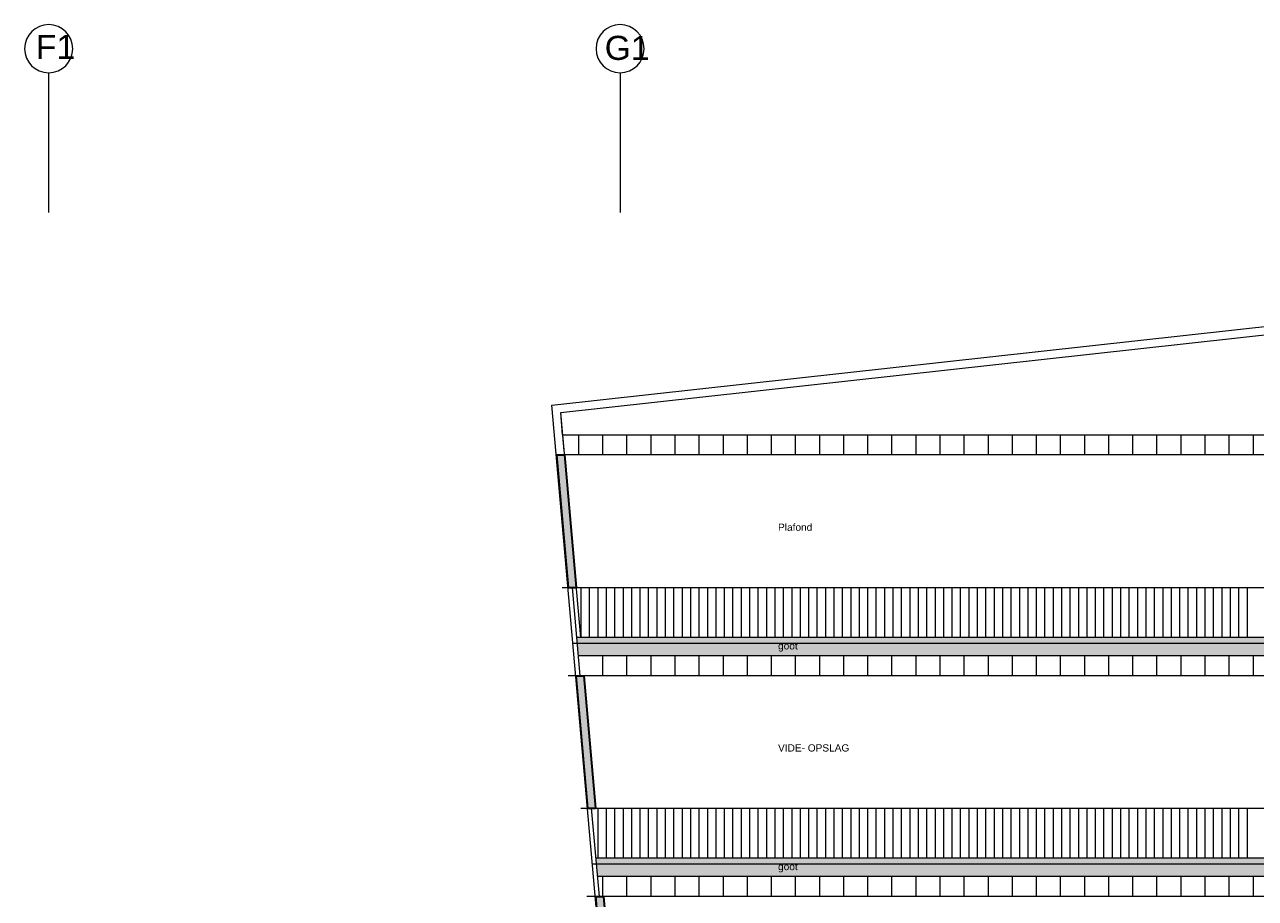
# Model space of a CAD drawing. Header units: millimetres. Extents: x -13022 to 1371524, y -38729 to 632593.
# Tile 289 of 381: x 634669 to 665321, y 604903 to 626678. Entities that reach past the tile are written whole.
import ezdxf
from ezdxf.lldxf.tags import DXFTag

# ---------------------------------------------------------------- set-up
doc = ezdxf.new("R2010")
doc.units = ezdxf.units.MM
doc.header["$LTSCALE"] = 35
for name, color, linetype, lineweight in [('A LIJN 1', 1, 'Continuous', 20), ('A LIJN 2', 2, 'Continuous', 35), ('A LIJN 9', 252, 'Continuous', 18)]:
    doc.layers.add(name, color=color, linetype=linetype, lineweight=lineweight)
doc.styles.add('Arial19', font='arial.ttf', dxfattribs={"height": 0.35})
doc.styles.add('Arial20', font='arial.ttf', dxfattribs={"height": 0.18})
doc.styles.add('Arial3', font='arial.ttf', dxfattribs={"height": 0.18})
tags = doc.linetypes.add('DIVIDE2', pattern=[0.625, 0.25, -0.125, 0, -0.125, 0, -0.125]).pattern_tags.tags
tags[14:15] = [DXFTag(74, 4), DXFTag(75, 0), DXFTag(340, '0'), DXFTag(46, 1.0), DXFTag(50, 0.0), DXFTag(44, 0.0), DXFTag(45, 0.0)]
tags[12:13] = [DXFTag(74, 4), DXFTag(75, 0), DXFTag(340, '0'), DXFTag(46, 1.0), DXFTag(50, 0.0), DXFTag(44, 0.0), DXFTag(45, 0.0)]
tags[10:11] = [DXFTag(74, 4), DXFTag(75, 0), DXFTag(340, '0'), DXFTag(46, 1.0), DXFTag(50, 0.0), DXFTag(44, 0.0), DXFTag(45, 0.0)]
tags[8:9] = [DXFTag(74, 4), DXFTag(75, 0), DXFTag(340, '0'), DXFTag(46, 1.0), DXFTag(50, 0.0), DXFTag(44, 0.0), DXFTag(45, 0.0)]
tags[6:7] = [DXFTag(74, 4), DXFTag(75, 0), DXFTag(340, '0'), DXFTag(46, 1.0), DXFTag(50, 0.0), DXFTag(44, 0.0), DXFTag(45, 0.0)]
tags[4:5] = [DXFTag(74, 4), DXFTag(75, 0), DXFTag(340, '0'), DXFTag(46, 1.0), DXFTag(50, 0.0), DXFTag(44, 0.0), DXFTag(45, 0.0)]

msp = doc.modelspace()

# ---------------------------------------------------------------- hatches: boundary and pattern name
at = {"layer": 'A LIJN 9', "ltscale": 0.1}
h = msp.add_hatch(color=256, dxfattribs=at)
h.dxf.hatch_style = 1
h.paths.add_polyline_path([(648112.998, 615952.851), (647912.22, 615952.851), (648203.577, 612652.848), (648404.355, 612652.848)])
h = msp.add_hatch(color=256, dxfattribs=at)
h.dxf.hatch_style = 1
h.paths.add_polyline_path([(648598.592, 610452.851), (648397.814, 610452.851), (648689.171, 607152.849), (648889.95, 607152.849)])
h = msp.add_hatch(color=256, dxfattribs=at)
h.dxf.hatch_style = 1
h.paths.add_polyline_path([(649084.187, 604952.852), (648883.409, 604952.852), (649174.766, 601652.849), (649375.544, 601652.849)])

# ---------------------------------------------------------------- linework, layer by layer
at = {"layer": 'A LIJN 1', "color": 1, "linetype": 'DIVIDE2'}
for p, q in [((635264.945, 625478.005), (635264.945, 621993.016)), ((649498.368, 625478.005), (649498.368, 621993.016))]:
    msp.add_line(p, q, dxfattribs=at)
at = {"layer": 'A LIJN 1', "linetype": 'Continuous'}
for p, q in [((647802.955, 617190.412), (688520.083, 621689.279)), ((648019.391, 617013.108), (688338.839, 621468.041)), ((649199.145, 601376.729), (647802.955, 617190.412)), ((648104.17, 616052.85), (648019.391, 617013.108)), ((648068.855, 616452.851), (648019.391, 617013.108)), ((648068.855, 616452.851), (648514.721, 611402.848)), ((648068.855, 616452.851), (688781.634, 616452.851)), ((648462.159, 616452.851), (648462.159, 615952.851)), ((649062.156, 616452.851), (649062.156, 615952.851)), ((649662.155, 616452.851), (649662.155, 615952.851)), ((650262.153, 616452.851), (650262.153, 615952.851)), ((650862.152, 616452.851), (650862.152, 615952.851)), ((651462.15, 616452.851), (651462.15, 615952.851)), ((652062.149, 616452.851), (652062.149, 615952.851)), ((652662.147, 616452.851), (652662.147, 615952.851)), ((653262.146, 616452.851), (653262.146, 615952.851)), ((653862.144, 616452.851), (653862.144, 615952.851)), ((654462.143, 616452.851), (654462.143, 615952.851)), ((655062.141, 616452.851), (655062.141, 615952.851)), ((655662.14, 616452.851), (655662.14, 615952.851)), ((656262.138, 616452.851), (656262.138, 615952.851)), ((656862.136, 616452.851), (656862.136, 615952.851)), ((657462.135, 616452.851), (657462.135, 615952.851)), ((658062.133, 616452.851), (658062.133, 615952.851)), ((658662.132, 616452.851), (658662.132, 615952.851)), ((659262.13, 616452.851), (659262.13, 615952.851)), ((659862.129, 616452.851), (659862.129, 615952.851)), ((660462.127, 616452.851), (660462.127, 615952.851)), ((661062.126, 616452.851), (661062.126, 615952.851)), ((661662.124, 616452.851), (661662.124, 615952.851)), ((662262.123, 616452.851), (662262.123, 615952.851)), ((662862.121, 616452.851), (662862.121, 615952.851)), ((663462.12, 616452.851), (663462.12, 615952.851)), ((664062.118, 616452.851), (664062.118, 615952.851)), ((664662.116, 616452.851), (664662.116, 615952.851)), ((665262.115, 616452.851), (665262.115, 615952.851)), ((648112.998, 615952.851), (647912.22, 615952.851)), ((689706.981, 615952.851), (648112.999, 615952.851)), ((648052.885, 612652.848), (689556.887, 612652.848)), ((648303.97, 612652.848), (648498.207, 610452.851)), ((689441.516, 611252.851), (648327.182, 611252.851)), ((689327.887, 611402.848), (648414.332, 611402.848)), ((648454.062, 610952.851), (689367.617, 610952.851)), ((649062.156, 610952.851), (649062.156, 610452.851)), ((649662.155, 610952.851), (649662.155, 610452.851)), ((650262.153, 610952.851), (650262.153, 610452.851)), ((650862.152, 610952.851), (650862.152, 610452.851)), ((651462.15, 610952.851), (651462.15, 610452.851)), ((652062.149, 610952.851), (652062.149, 610452.851)), ((652662.147, 610952.851), (652662.147, 610452.851)), ((653262.146, 610952.851), (653262.146, 610452.851)), ((653862.144, 610952.851), (653862.144, 610452.851)), ((654462.143, 610952.851), (654462.143, 610452.851)), ((655062.141, 610952.851), (655062.141, 610452.851)), ((655662.14, 610952.851), (655662.14, 610452.851)), ((656262.138, 610952.851), (656262.138, 610452.851)), ((656862.136, 610952.851), (656862.136, 610452.851)), ((657462.135, 610952.851), (657462.135, 610452.851)), ((658062.133, 610952.851), (658062.133, 610452.851)), ((658662.132, 610952.851), (658662.132, 610452.851)), ((659262.13, 610952.851), (659262.13, 610452.851)), ((659862.129, 610952.851), (659862.129, 610452.851)), ((660462.127, 610952.851), (660462.127, 610452.851)), ((661062.126, 610952.851), (661062.126, 610452.851)), ((661662.124, 610952.851), (661662.124, 610452.851)), ((662262.123, 610952.851), (662262.123, 610452.851)), ((662862.121, 610952.851), (662862.121, 610452.851)), ((663462.12, 610952.851), (663462.12, 610452.851)), ((664062.118, 610952.851), (664062.118, 610452.851)), ((664662.116, 610952.851), (664662.116, 610452.851)), ((665262.115, 610952.851), (665262.115, 610452.851)), ((689706.981, 610452.851), (648202.978, 610452.851)), ((648522.232, 607152.849), (690031.558, 607152.849)), ((648983.802, 604952.852), (648789.564, 607152.849)), ((689927.108, 605752.851), (648812.652, 605752.851)), ((689813.479, 605902.849), (648899.927, 605902.849)), ((648939.657, 605452.852), (689853.209, 605452.852)), ((649062.156, 605452.852), (649062.156, 604952.852)), ((649662.155, 605452.852), (649662.155, 604952.852)), ((650262.153, 605452.852), (650262.153, 604952.852)), ((650862.152, 605452.852), (650862.152, 604952.852)), ((651462.15, 605452.852), (651462.15, 604952.852)), ((652062.149, 605452.852), (652062.149, 604952.852)), ((652662.147, 605452.852), (652662.147, 604952.852)), ((653262.146, 605452.852), (653262.146, 604952.852)), ((653862.144, 605452.852), (653862.144, 604952.852)), ((654462.143, 605452.852), (654462.143, 604952.852)), ((655062.141, 605452.852), (655062.141, 604952.852)), ((655662.14, 605452.852), (655662.14, 604952.852)), ((656262.138, 605452.852), (656262.138, 604952.852)), ((656862.136, 605452.852), (656862.136, 604952.852)), ((657462.135, 605452.852), (657462.135, 604952.852)), ((658062.133, 605452.852), (658062.133, 604952.852)), ((658662.132, 605452.852), (658662.132, 604952.852)), ((659262.13, 605452.852), (659262.13, 604952.852)), ((659862.129, 605452.852), (659862.129, 604952.852)), ((660462.127, 605452.852), (660462.127, 604952.852)), ((661062.126, 605452.852), (661062.126, 604952.852)), ((661662.124, 605452.852), (661662.124, 604952.852)), ((662262.123, 605452.852), (662262.123, 604952.852)), ((662862.121, 605452.852), (662862.121, 604952.852)), ((663462.12, 605452.852), (663462.12, 604952.852)), ((664062.118, 605452.852), (664062.118, 604952.852)), ((664662.116, 605452.852), (664662.116, 604952.852)), ((665262.115, 605452.852), (665262.115, 604952.852)), ((690181.651, 604952.852), (648672.325, 604952.852))]:
    msp.add_line(p, q, dxfattribs=at)
at = {"layer": 'A LIJN 1', "color": 2, "linetype": 'Continuous', "lineweight": 0}
for centre, ratio, start_param, end_param in [((635268.886, 626078.008), 0.999035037, 0.000004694, 6.283179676), ((649498.725, 626078.008), 0.999032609, 0.000004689, 6.28317967)]:
    msp.add_ellipse(centre, major_axis=(0.359, 600), ratio=ratio, start_param=start_param, end_param=end_param, dxfattribs=at)
at = {"layer": 'A LIJN 1', "linetype": 'Continuous'}
for points in [[(648454.063, 610952.851), (648414.332, 611402.848), (689367.617, 610952.851), (689327.887, 611402.848)], [(648939.657, 605452.852), (648899.927, 605902.849), (689853.209, 605452.852), (689813.479, 605902.849)]]:
    msp.add_trace(points, dxfattribs=at)
at = {"layer": 'A LIJN 2'}
for p, q in [((647912.22, 615952.851), (648203.577, 612652.848)), ((648112.998, 615952.851), (648404.355, 612652.848)), ((648397.814, 610452.851), (648689.171, 607152.849)), ((648598.592, 610452.851), (648889.95, 607152.849)), ((648883.409, 604952.852), (649174.766, 601652.849)), ((649084.187, 604952.852), (649375.544, 601652.849))]:
    msp.add_line(p, q, dxfattribs=at)
at = {"layer": 'A LIJN 2', "ltscale": 0.1}
for p, q in [((647912.22, 615952.851), (648112.998, 615952.851)), ((648203.577, 612652.848), (648404.355, 612652.848)), ((648397.814, 610452.851), (648598.592, 610452.851)), ((648689.171, 607152.849), (648889.95, 607152.849)), ((648883.409, 604952.852), (649084.187, 604952.852))]:
    msp.add_line(p, q, dxfattribs=at)
at = {"layer": 'A LIJN 9', "linetype": 'Continuous'}
for p, q in [((648522.232, 612652.848), (648522.232, 611402.848)), ((648732.231, 612652.848), (648732.231, 611402.848)), ((648942.23, 612652.848), (648942.23, 611402.848)), ((649152.229, 612652.848), (649152.229, 611402.848)), ((649362.228, 612652.848), (649362.228, 611402.848)), ((649572.227, 612652.848), (649572.227, 611402.848)), ((649782.226, 612652.848), (649782.226, 611402.848)), ((649992.225, 612652.848), (649992.225, 611402.848)), ((650202.225, 612652.848), (650202.225, 611402.848)), ((650412.224, 612652.848), (650412.224, 611402.848)), ((650622.223, 612652.848), (650622.223, 611402.848)), ((650832.222, 612652.848), (650832.222, 611402.848)), ((651042.221, 612652.848), (651042.221, 611402.848)), ((651252.22, 612652.848), (651252.22, 611402.848)), ((651462.219, 612652.848), (651462.219, 611402.848)), ((651672.218, 612652.848), (651672.218, 611402.848)), ((651882.217, 612652.848), (651882.217, 611402.848)), ((652092.216, 612652.848), (652092.216, 611402.848)), ((652302.215, 612652.848), (652302.215, 611402.848)), ((652512.214, 612652.848), (652512.214, 611402.848)), ((652722.213, 612652.848), (652722.213, 611402.848)), ((652932.213, 612652.848), (652932.213, 611402.848)), ((653142.212, 612652.848), (653142.212, 611402.848)), ((653352.211, 612652.848), (653352.211, 611402.848)), ((653562.21, 612652.848), (653562.21, 611402.848)), ((653772.209, 612652.848), (653772.209, 611402.848)), ((653982.208, 612652.848), (653982.208, 611402.848)), ((654192.207, 612652.848), (654192.207, 611402.848)), ((654402.206, 612652.848), (654402.206, 611402.848)), ((654612.205, 612652.848), (654612.205, 611402.848)), ((654822.204, 612652.848), (654822.204, 611402.848)), ((655032.203, 612652.848), (655032.203, 611402.848)), ((655242.202, 612652.848), (655242.202, 611402.848)), ((655452.202, 612652.848), (655452.202, 611402.848)), ((655662.201, 612652.848), (655662.201, 611402.848)), ((655872.2, 612652.848), (655872.2, 611402.848)), ((656082.199, 612652.848), (656082.199, 611402.848)), ((656292.198, 612652.848), (656292.198, 611402.848)), ((656502.197, 612652.848), (656502.197, 611402.848)), ((656712.196, 612652.848), (656712.196, 611402.848)), ((656922.195, 612652.848), (656922.195, 611402.848)), ((657132.194, 612652.848), (657132.194, 611402.848)), ((657342.193, 612652.848), (657342.193, 611402.848)), ((657552.192, 612652.848), (657552.192, 611402.848)), ((657762.191, 612652.848), (657762.191, 611402.848)), ((657972.19, 612652.848), (657972.19, 611402.848)), ((658182.19, 612652.848), (658182.19, 611402.848)), ((658392.189, 612652.848), (658392.189, 611402.848)), ((658602.188, 612652.848), (658602.188, 611402.848)), ((658812.187, 612652.848), (658812.187, 611402.848)), ((659022.186, 612652.848), (659022.186, 611402.848)), ((659232.185, 612652.848), (659232.185, 611402.848)), ((659442.184, 612652.848), (659442.184, 611402.848)), ((659652.183, 612652.848), (659652.183, 611402.848)), ((659862.182, 612652.848), (659862.182, 611402.848)), ((660072.181, 612652.848), (660072.181, 611402.848)), ((660282.18, 612652.848), (660282.18, 611402.848)), ((660492.179, 612652.848), (660492.179, 611402.848)), ((660702.179, 612652.848), (660702.179, 611402.848)), ((660912.178, 612652.848), (660912.178, 611402.848)), ((661122.177, 612652.848), (661122.177, 611402.848)), ((661332.176, 612652.848), (661332.176, 611402.848)), ((661542.175, 612652.848), (661542.175, 611402.848)), ((661752.174, 612652.848), (661752.174, 611402.848)), ((661962.173, 612652.848), (661962.173, 611402.848)), ((662172.172, 612652.848), (662172.172, 611402.848)), ((662382.171, 612652.848), (662382.171, 611402.848)), ((662592.17, 612652.848), (662592.17, 611402.848)), ((662802.169, 612652.848), (662802.169, 611402.848)), ((663012.168, 612652.848), (663012.168, 611402.848)), ((663222.167, 612652.848), (663222.167, 611402.848)), ((663432.167, 612652.848), (663432.167, 611402.848)), ((663642.166, 612652.848), (663642.166, 611402.848)), ((663852.165, 612652.848), (663852.165, 611402.848)), ((664062.164, 612652.848), (664062.164, 611402.848)), ((664272.163, 612652.848), (664272.163, 611402.848)), ((664482.162, 612652.848), (664482.162, 611402.848)), ((664692.161, 612652.848), (664692.161, 611402.848)), ((664902.16, 612652.848), (664902.16, 611402.848)), ((665112.159, 612652.848), (665112.159, 611402.848)), ((648942.23, 607152.849), (648942.23, 605902.849)), ((649152.229, 607152.849), (649152.229, 605902.849)), ((649362.228, 607152.849), (649362.228, 605902.849)), ((649572.227, 607152.849), (649572.227, 605902.849)), ((649782.226, 607152.849), (649782.226, 605902.849)), ((649992.225, 607152.849), (649992.225, 605902.849)), ((650202.225, 607152.849), (650202.225, 605902.849)), ((650412.224, 607152.849), (650412.224, 605902.849)), ((650622.223, 607152.849), (650622.223, 605902.849)), ((650832.222, 607152.849), (650832.222, 605902.849)), ((651042.221, 607152.849), (651042.221, 605902.849)), ((651252.22, 607152.849), (651252.22, 605902.849)), ((651462.219, 607152.849), (651462.219, 605902.849)), ((651672.218, 607152.849), (651672.218, 605902.849)), ((651882.217, 607152.849), (651882.217, 605902.849)), ((652092.216, 607152.849), (652092.216, 605902.849)), ((652302.215, 607152.849), (652302.215, 605902.849)), ((652512.214, 607152.849), (652512.214, 605902.849)), ((652722.213, 607152.849), (652722.213, 605902.849)), ((652932.213, 607152.849), (652932.213, 605902.849)), ((653142.212, 607152.849), (653142.212, 605902.849)), ((653352.211, 607152.849), (653352.211, 605902.849)), ((653562.21, 607152.849), (653562.21, 605902.849)), ((653772.209, 607152.849), (653772.209, 605902.849)), ((653982.208, 607152.849), (653982.208, 605902.849)), ((654192.207, 607152.849), (654192.207, 605902.849)), ((654402.206, 607152.849), (654402.206, 605902.849)), ((654612.205, 607152.849), (654612.205, 605902.849)), ((654822.204, 607152.849), (654822.204, 605902.849)), ((655032.203, 607152.849), (655032.203, 605902.849)), ((655242.202, 607152.849), (655242.202, 605902.849)), ((655452.202, 607152.849), (655452.202, 605902.849)), ((655662.201, 607152.849), (655662.201, 605902.849)), ((655872.2, 607152.849), (655872.2, 605902.849)), ((656082.199, 607152.849), (656082.199, 605902.849)), ((656292.198, 607152.849), (656292.198, 605902.849)), ((656502.197, 607152.849), (656502.197, 605902.849)), ((656712.196, 607152.849), (656712.196, 605902.849)), ((656922.195, 607152.849), (656922.195, 605902.849)), ((657132.194, 607152.849), (657132.194, 605902.849)), ((657342.193, 607152.849), (657342.193, 605902.849)), ((657552.192, 607152.849), (657552.192, 605902.849)), ((657762.191, 607152.849), (657762.191, 605902.849)), ((657972.19, 607152.849), (657972.19, 605902.849)), ((658182.19, 607152.849), (658182.19, 605902.849)), ((658392.189, 607152.849), (658392.189, 605902.849)), ((658602.188, 607152.849), (658602.188, 605902.849)), ((658812.187, 607152.849), (658812.187, 605902.849)), ((659022.186, 607152.849), (659022.186, 605902.849)), ((659232.185, 607152.849), (659232.185, 605902.849)), ((659442.184, 607152.849), (659442.184, 605902.849)), ((659652.183, 607152.849), (659652.183, 605902.849)), ((659862.182, 607152.849), (659862.182, 605902.849)), ((660072.181, 607152.849), (660072.181, 605902.849)), ((660282.18, 607152.849), (660282.18, 605902.849)), ((660492.179, 607152.849), (660492.179, 605902.849)), ((660702.179, 607152.849), (660702.179, 605902.849)), ((660912.178, 607152.849), (660912.178, 605902.849)), ((661122.177, 607152.849), (661122.177, 605902.849)), ((661332.176, 607152.849), (661332.176, 605902.849)), ((661542.175, 607152.849), (661542.175, 605902.849)), ((661752.174, 607152.849), (661752.174, 605902.849)), ((661962.173, 607152.849), (661962.173, 605902.849)), ((662172.172, 607152.849), (662172.172, 605902.849)), ((662382.171, 607152.849), (662382.171, 605902.849)), ((662592.17, 607152.849), (662592.17, 605902.849)), ((662802.169, 607152.849), (662802.169, 605902.849)), ((663012.168, 607152.849), (663012.168, 605902.849)), ((663222.167, 607152.849), (663222.167, 605902.849)), ((663432.167, 607152.849), (663432.167, 605902.849)), ((663642.166, 607152.849), (663642.166, 605902.849)), ((663852.165, 607152.849), (663852.165, 605902.849)), ((664062.164, 607152.849), (664062.164, 605902.849)), ((664272.163, 607152.849), (664272.163, 605902.849)), ((664482.162, 607152.849), (664482.162, 605902.849)), ((664692.161, 607152.849), (664692.161, 605902.849)), ((664902.16, 607152.849), (664902.16, 605902.849)), ((665112.159, 607152.849), (665112.159, 605902.849))]:
    msp.add_line(p, q, dxfattribs=at)

# ---------------------------------------------------------------- texts
at = {"layer": 'A LIJN 1', "linetype": 'ByBlock', "oblique": 360}
for s, style, p in [('F1', 'Arial20', (634949.839, 625823.216)), ('G1', 'Arial19', (649116.027, 625798.692))]:
    msp.add_text(s, height=600, rotation=359.9654665, dxfattribs=dict(at, style=style)).set_placement(p)
at = {"layer": 'A LIJN 1', "linetype": 'Continuous', "style": 'Arial3'}
for s, p in [('Plafond', (653433.149, 614063.02)), ('goot', (653433.149, 611106.668)), ('VIDE- OPSLAG', (653433.149, 608563.02)), ('goot', (653433.149, 605606.668))]:
    msp.add_text(s, height=180, dxfattribs=at).set_placement(p)

doc.saveas('drawing.dxf')
